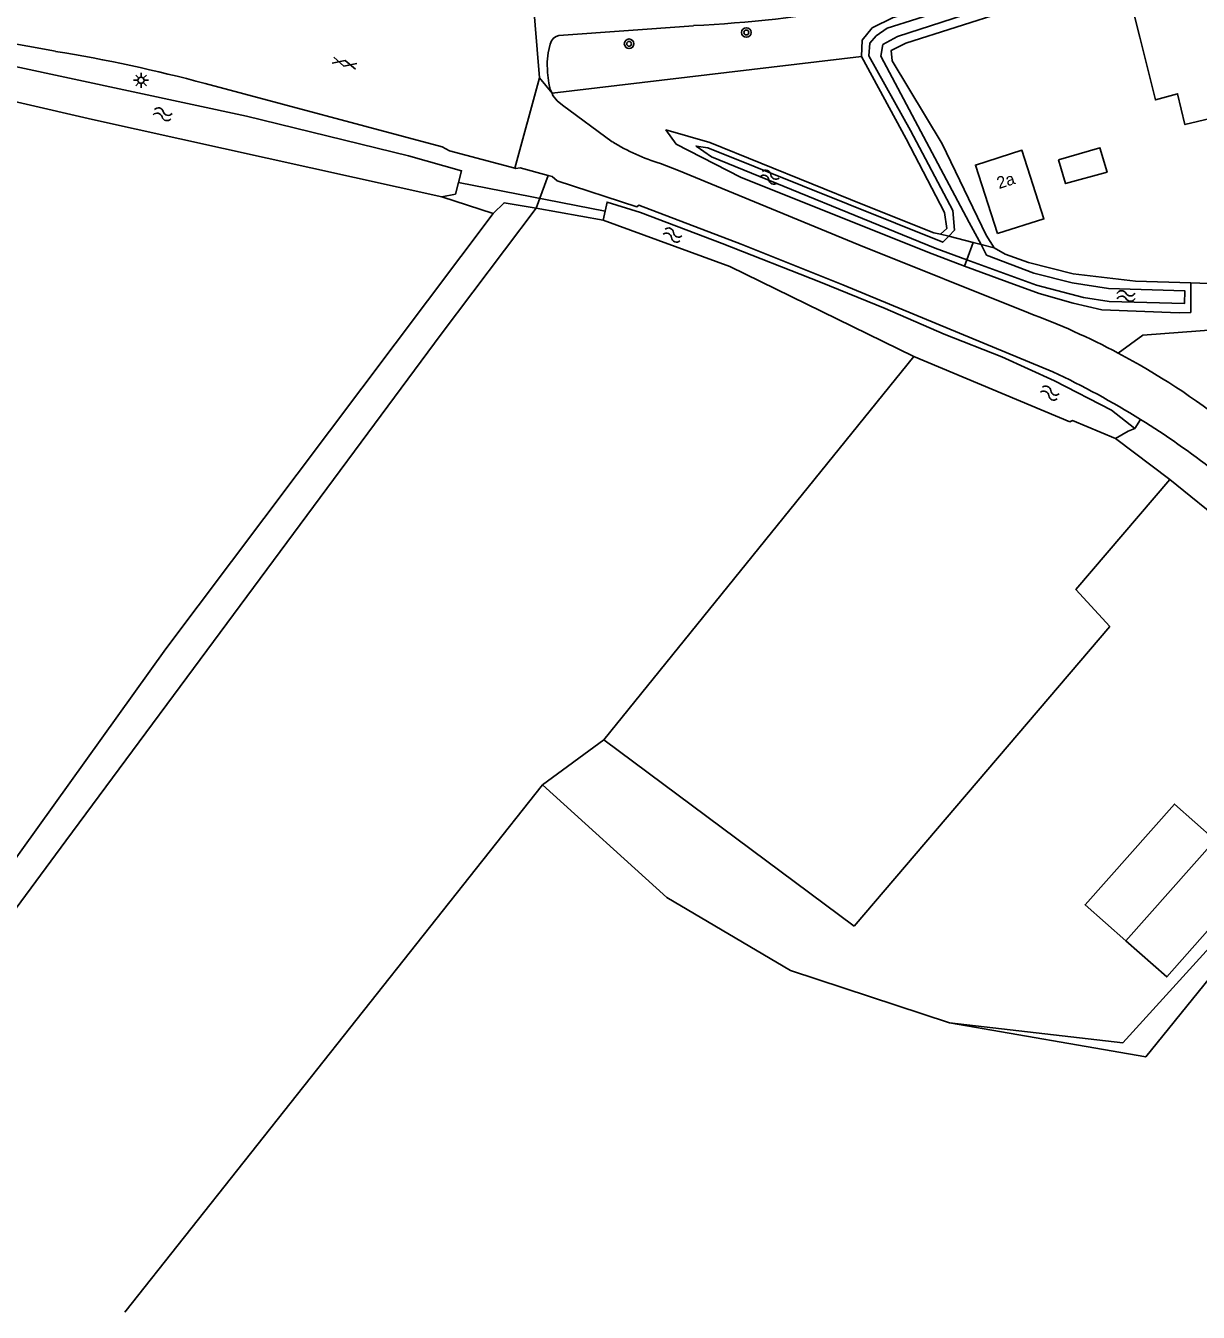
# Model space of a CAD drawing. Extents: x 133000 to 136000, y 400500 to 403500.
# Drawn here: x 134707.2 to 134804.8, y 400500 to 400607.1 of the extents above; entities that cross this region are included whole.
import ezdxf

# ---------------------------------------------------------------- set-up
doc = ezdxf.new("R2010")
doc.units = 0
for name, color, linetype in [('gg-afsc-draadraster', 7, 'Continuous'), ('gg-afsc-lijn draadraster', 7, 'Continuous'), ('gg-anno-huisnummerreeks BGT', 7, 'Continuous'), ('gg-bbg-hoofdgebouw', 7, 'Continuous'), ('gg-bbg-overig bouwwerk', 7, 'Continuous'), ('gg-knt-bronhoudergrens', 7, 'Continuous'), ('gg-knt-onverhard', 7, 'Continuous'), ('gg-knt-verharding', 7, 'Continuous'), ('gg-kntw-bovenkant insteek waterloop', 7, 'Continuous'), ('gg-kntw-waterlijn', 7, 'Continuous'), ('gg-kwrk-duiker nz buis', 7, 'Continuous'), ('gt-bbg-plantopografie pand', 7, 'Continuous'), ('gt-grn-groengrens', 7, 'Continuous'), ('gt-grn-vlakafsluiter', 7, 'Continuous'), ('gt-grn-weggrens', 7, 'Continuous'), ('gt-symb-boom', 7, 'Continuous'), ('gt-symb-gesloten verharding', 7, 'Continuous'), ('gt-symb-lichtmast', 7, 'Continuous'), ('gt-symb-watersymbool', 7, 'Continuous'), ('gx-grn-maaiveld', 7, 'Continuous')]:
    doc.layers.add(name, color=color, linetype=linetype)

# ---------------------------------------------------------------- blocks, each defined once
blk = doc.blocks.new('gt0-LMAST')
at = {"layer": 'gt-symb-lichtmast'}
for p, q in [((-0.18, 0.17), (-0.45, 0.44)), ((-0.01, 0.25), (-0.01, 0.62)), ((0.17, 0.17), (0.44, 0.44)), ((-0.26, 0), (-0.63, 0)), ((-0.18, -0.18), (-0.45, -0.45)), ((-0.01, -0.25), (-0.01, -0.63)), ((0.44, -0.45), (0.17, -0.18)), ((0.24, 0), (0.62, 0))]:
    blk.add_line(p, q, dxfattribs=at)
blk.add_circle((-0.01, 0), 0.25, dxfattribs=at)
blk = doc.blocks.new('gt0-WA')
at = {"layer": 'gt-symb-watersymbool'}
for centre, start, end in [((-0.32, 0.02), 28.0725, 151.9275), ((0.43, 0.42), 208.0725, 331.9275), ((-0.32, -0.43), 28.0725, 151.9275), ((0.43, -0.03), 208.0725, 331.9275)]:
    blk.add_arc(centre, 0.425, start, end, dxfattribs=at)
blk = doc.blocks.new('gt0-GESVH1')
at = {"layer": 'gt-symb-gesloten verharding'}
for p, q in [((-0.99, -0.26), (0.01, 0.24)), ((0.01, -0.26), (-0.99, 0.24)), ((0.01, 0.24), (1.01, -0.26)), ((1.01, 0.24), (0.01, -0.26))]:
    blk.add_line(p, q, dxfattribs=at)
blk = doc.blocks.new('gt0-BOOM')
at = {"layer": 'gt-symb-boom'}
for radius in [0.4, 0.2]:
    blk.add_circle((0, 0), radius, dxfattribs=at)

msp = doc.modelspace()

# ---------------------------------------------------------------- linework, layer by layer
at = {"layer": 'gg-afsc-draadraster'}
for p, q in [((134802.44, 400569.35), (134797.93, 400572.77)), ((134797.44, 400557.11), (134776.17, 400532.15)), ((134755.32, 400547.68), (134776.17, 400532.15))]:
    msp.add_line(p, q, dxfattribs=at)
msp.add_lwpolyline([(134797.44, 400557.11), (134794.62, 400560.18), (134802.44, 400569.35)], dxfattribs=at)
at = {"layer": 'gg-afsc-lijn draadraster'}
for p, q in [((134781.12, 400579.6), (134755.32, 400547.68)), ((134802.44, 400569.35), (134797.93, 400572.77)), ((134797.44, 400557.11), (134776.17, 400532.15)), ((134755.32, 400547.68), (134776.17, 400532.15))]:
    msp.add_line(p, q, dxfattribs=at)
for points in [[(134797.44, 400557.11), (134794.62, 400560.18), (134802.44, 400569.35)], [(134715.44, 400500), (134750.21, 400543.92), (134760.55, 400534.55), (134770.87, 400528.47), (134784.1, 400524.1), (134798.52, 400522.43), (134824.59, 400551.11)]]:
    msp.add_lwpolyline(points, dxfattribs=at)
at = {"layer": 'gg-bbg-hoofdgebouw'}
msp.add_lwpolyline([(134788.1, 400589.82), (134791.95, 400591.05), (134790.12, 400596.77), (134786.26, 400595.53), (134788.1, 400589.82)], dxfattribs=at)
at = {"layer": 'gg-bbg-overig bouwwerk'}
msp.add_lwpolyline([(134793.18, 400595.97), (134793.76, 400593.99), (134797.21, 400594.95), (134796.62, 400596.98), (134793.18, 400595.97)], dxfattribs=at)
at = {"layer": 'gg-knt-bronhoudergrens'}
msp.add_line((134741.83, 400592.89), (134746.11, 400591.51), dxfattribs=at)
for points in [[(134798.53, 400611.83), (134799.93, 400606.19), (134801.24, 400600.96), (134803.08, 400601.47), (134803.7, 400598.9), (134806.39, 400599.56), (134805.65, 400589.98), (134807.53, 400588.56), (134810.23, 400585.59)], [(134824.59, 400551.11), (134800.44, 400521.27), (134784.1, 400524.1), (134770.87, 400528.47), (134760.55, 400534.55), (134750.21, 400543.92), (134755.32, 400547.68)]]:
    msp.add_lwpolyline(points, dxfattribs=at)
at = {"layer": 'gg-knt-onverhard'}
msp.add_lwpolyline([(134798.15, 400579.87), (134800.18, 400581.36), (134810.84, 400582.16), (134985.5, 400586.22), (135000, 400582.67)], dxfattribs=at)
at = {"layer": 'gg-knt-verharding'}
for points in [[(134709.66, 400605.01), (134697.82, 400607.16), (134697.41, 400607.12), (134696.74, 400607.16), (134692.7, 400607.81), (134688.68, 400608.6), (134687.96, 400608.9), (134668.72, 400612.72), (134650.88, 400616.2)], [(134751, 400601.51), (134750.86, 400601.82), (134750.74, 400602.36), (134750.62, 400603.24), (134750.59, 400604.13), (134750.67, 400604.88), (134750.84, 400605.61), (134750.95, 400605.88), (134751.12, 400606.11), (134751.34, 400606.24), (134751.58, 400606.31), (134762.79, 400607.13)], [(134747.91, 400595.26), (134742.46, 400596.71), (134741.86, 400597.05), (134722.11, 400602.33)], [(134756.02, 400597.47), (134751.88, 400600.53), (134751.43, 400600.88), (134751.08, 400601.32), (134751, 400601.51)], [(134760.03, 400595.66), (134761.52, 400595.07), (134776.55, 400588.89), (134790.67, 400583.22)], [(134750.68, 400594.66), (134748.36, 400595.3), (134747.98, 400595.24), (134747.91, 400595.26)], [(134792.7, 400578.32), (134775.21, 400585.55), (134766.76, 400588.95), (134758.23, 400592.18), (134758.07, 400592.05), (134751.44, 400594.21), (134751, 400594.57), (134750.68, 400594.66)]]:
    msp.add_lwpolyline(points, dxfattribs=at)
for centre, radius, start, end in [((134757.44, 400716), 108.99, 272.812, 280.0072), ((134688.79, 400477.56), 129.14, 75.0463, 80.6975), ((134765.42, 400612.88), 18.05, 238.6327, 252.6218), ((134769.53, 400525.98), 61.02, 62.0358, 69.7338), ((134769.48, 400525.88), 61.13, 51.6108, 62.0388), ((134763.13, 400515.3), 69.61, 58.0173, 64.863), ((134763.04, 400515.12), 69.82, 45.7908, 58.0305)]:
    msp.add_arc(centre, radius, start, end, dxfattribs=at)
at = {"layer": 'gg-kntw-bovenkant insteek waterloop'}
for p, q in [((134741.83, 400592.89), (134742.96, 400593.11)), ((134804.2, 400585.73), (134804.2, 400583.24)), ((134781.12, 400579.6), (134794.11, 400574.16))]:
    msp.add_line(p, q, dxfattribs=at)
for points in [[(134776.77, 400604.58), (134776.82, 400605.93), (134777.67, 400606.95), (134779.41, 400607.83), (134781.89, 400608.48), (134788.2, 400610.59)], [(134788.85, 400608.35), (134780.47, 400605.68), (134779.25, 400605.08), (134779.31, 400604.22), (134783.49, 400597.29), (134787.15, 400589.68), (134787.81, 400588.65)], [(134693.44, 400604.2), (134693.34, 400605.06), (134693.96, 400605.73), (134694.82, 400605.95), (134706.31, 400603.73), (134725.57, 400599.6), (134739.06, 400596.29), (134743.47, 400595.06), (134742.96, 400593.11)], [(134693.44, 400604.2), (134694.33, 400603.56), (134712.75, 400599.33), (134741.83, 400592.89)], [(134783.34, 400589.78), (134783.86, 400590.26), (134783.67, 400591.57), (134780.5, 400597.71), (134776.77, 400604.58)], [(134783.34, 400589.78), (134782.8, 400589.9), (134776.88, 400592.24), (134764.15, 400597.41), (134760.49, 400598.46), (134761.34, 400597.28), (134766.69, 400594.51), (134782.28, 400588.27), (134785.35, 400587.12)], [(134746.11, 400591.51), (134747.01, 400592.4), (134749.67, 400591.93)], [(134755.25, 400590.95), (134755.59, 400592.45), (134758.36, 400591.58), (134765.17, 400589.01), (134773.36, 400585.77), (134778.74, 400583.6), (134783.66, 400581.45), (134788.45, 400579.55), (134792.83, 400577.57), (134797.59, 400575.13), (134799.54, 400573.6)], [(134679.05, 400500), (134685.39, 400508.56), (134718.86, 400555.26), (134746.11, 400591.51)], [(134681.48, 400500), (134692.16, 400514.38), (134710.53, 400539.27), (134741.78, 400581.44), (134749.67, 400591.93)], [(134781.12, 400579.6), (134765.8, 400587.08), (134755.25, 400590.95)], [(134787.81, 400588.65), (134788.74, 400588.11), (134790.67, 400587.43), (134794.39, 400586.48), (134799.58, 400585.87), (134804.2, 400585.73)], [(134785.35, 400587.12), (134788.9, 400585.8), (134791.57, 400584.84), (134794.39, 400584.03), (134796.77, 400583.48), (134803.23, 400583.22), (134804.2, 400583.24)], [(134797.93, 400572.77), (134794.34, 400574.25), (134794.11, 400574.16)], [(134799.54, 400573.6), (134798.98, 400573.37), (134797.93, 400572.77)]]:
    msp.add_lwpolyline(points, dxfattribs=at)
at = {"layer": 'gg-kntw-waterlijn'}
for points in [[(134786.72, 400588.92), (134785.74, 400590.76), (134778.39, 400604.59), (134778.54, 400605.56), (134779.76, 400606.24), (134788.08, 400608.94), (134787.83, 400609.79), (134781.38, 400607.72), (134778.91, 400606.93), (134778, 400606.3), (134777.45, 400605.67), (134777.39, 400604.62), (134780.86, 400598.41), (134784.37, 400591.74), (134784.5, 400590.1), (134784.03, 400589.61)], [(134785.54, 400587.64), (134782.89, 400588.6), (134764.28, 400596.21), (134762.99, 400597.11), (134763.97, 400596.98), (134783.54, 400589.1), (134784.03, 400589.61)], [(134785.54, 400587.64), (134791.34, 400585.54), (134795.25, 400584.5), (134797.38, 400584.16), (134803.65, 400583.99), (134803.68, 400585.07), (134797.33, 400585.25), (134794.31, 400585.73), (134791.11, 400586.54), (134787.19, 400588.04), (134786.72, 400588.92)]]:
    msp.add_lwpolyline(points, dxfattribs=at)
at = {"layer": 'gg-kwrk-duiker nz buis'}
msp.add_line((134743.22, 400594.09), (134755.42, 400591.7), dxfattribs=at)
at = {"layer": 'gt-bbg-plantopografie pand'}
msp.add_line((134806.21, 400539.32), (134798.78, 400530.93), dxfattribs=at)
for points in [[(134798.78, 400530.93), (134795.38, 400533.94), (134802.82, 400542.32), (134806.21, 400539.32)], [(134806.21, 400539.32), (134809.6, 400536.32), (134802.18, 400527.93), (134798.78, 400530.93)]]:
    msp.add_lwpolyline(points, dxfattribs=at)
at = {"layer": 'gt-grn-groengrens'}
for p, q in [((134751, 400601.51), (134776.77, 400604.58)), ((134749.67, 400591.93), (134750.68, 400594.66)), ((134749.67, 400591.93), (134755.25, 400590.95)), ((134799.54, 400573.6), (134800, 400574.35)), ((134810.02, 400563.2), (134802.44, 400569.35))]:
    msp.add_line(p, q, dxfattribs=at)
at = {"layer": 'gt-grn-vlakafsluiter'}
for p, q in [((134783.34, 400589.78), (134784.03, 400589.61)), ((134786.72, 400588.92), (134787.81, 400588.65))]:
    msp.add_line(p, q, dxfattribs=at)
msp.add_lwpolyline([(134804.2, 400585.73), (134805.68, 400585.68), (134810.23, 400585.59)], dxfattribs=at)
at = {"layer": 'gt-grn-weggrens'}
for p, q in [((134749.95, 400602.79), (134749.36, 400610.16)), ((134747.91, 400595.26), (134749.95, 400602.79)), ((134749.95, 400602.79), (134751, 400601.51))]:
    msp.add_line(p, q, dxfattribs=at)
at = {"layer": 'gx-grn-maaiveld'}
for p, q in [((134784.03, 400589.61), (134786.06, 400589.09)), ((134785.54, 400587.64), (134786.06, 400589.09)), ((134786.72, 400588.92), (134786.06, 400589.09)), ((134785.35, 400587.12), (134785.54, 400587.64))]:
    msp.add_line(p, q, dxfattribs=at)

# ---------------------------------------------------------------- block references
at = {"layer": 'gt-symb-boom'}
for p in [(134767.18, 400606.57), (134757.42, 400605.63)]:
    msp.add_blockref('gt0-BOOM', p, dxfattribs=at)
at = {"layer": 'gt-symb-gesloten verharding', "rotation": -15.134475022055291}
msp.add_blockref('gt0-GESVH1', (134733.72, 400604.02), dxfattribs=at)
at = {"layer": 'gt-symb-lichtmast'}
msp.add_blockref('gt0-LMAST', (134716.79, 400602.59), dxfattribs=at)
at = {"layer": 'gt-symb-watersymbool'}
for p, rotation in [((134718.53, 400599.78), -13.063337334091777), ((134769.08, 400594.54), -21.535364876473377), ((134760.99, 400589.73), -21.97171039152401), ((134798.74, 400584.63), 1.3175706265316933), ((134792.39, 400576.57), -21.769501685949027)]:
    msp.add_blockref('gt0-WA', p, dxfattribs=dict(at, rotation=rotation))

# ---------------------------------------------------------------- texts
at = {"layer": 'gg-anno-huisnummerreeks BGT'}
msp.add_text('2a', height=1, rotation=17.8, dxfattribs=at).set_placement((134788.22, 400593.53))

doc.saveas('drawing.dxf')
